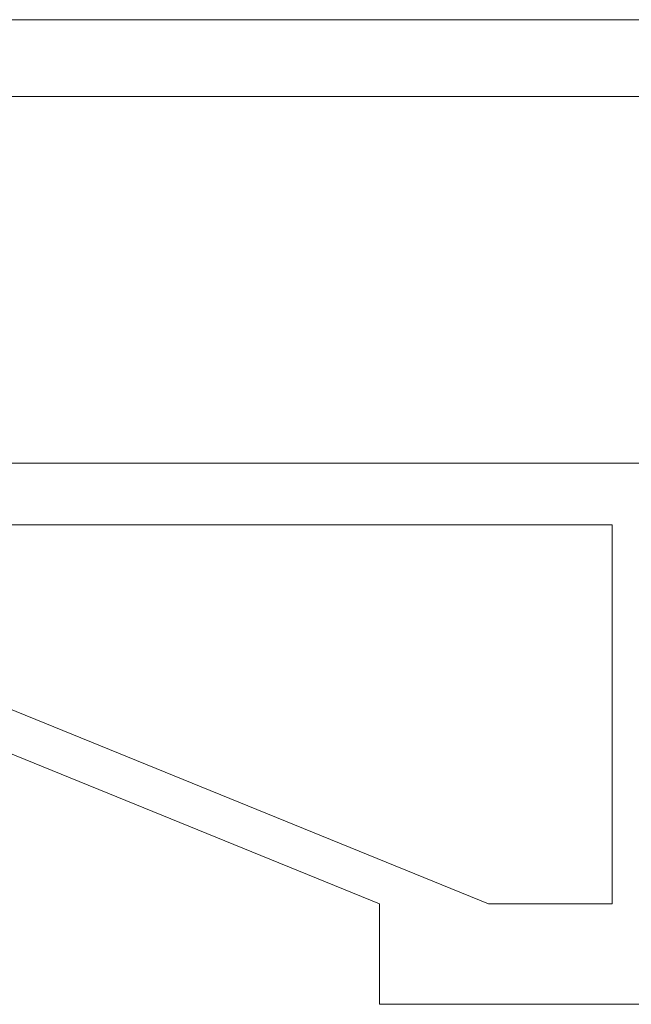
# Model space of a CAD drawing. Header units: millimetres. Extents: x -1695604 to 5289369, y -1488057 to 2187451.
# Tile 138 of 656: x 43432 to 45025, y -33515 to -30950. Entities that reach past the tile are written whole.
import ezdxf

# ---------------------------------------------------------------- set-up
doc = ezdxf.new("R2010")
doc.units = ezdxf.units.MM
doc.layers.add('A99_S_kce-pohl', color=7, linetype='Continuous', lineweight=5)

msp = doc.modelspace()

# ---------------------------------------------------------------- linework, layer by layer
at = {"layer": 'A99_S_kce-pohl', "linetype": 'Continuous'}
for p, q in [((47900, -31150.5), (42100, -31150.5)), ((47900, -32105), (42100, -32105)), ((44975, -32265.9), (42776.8, -32265.9)), ((44975, -33253.1), (44975, -32265.9)), ((44653.5, -33253.1), (42776.8, -32488.9)), ((44369.5, -33253.1), (42794.8, -32611.9)), ((44369.5, -33515), (44369.5, -33253.1)), ((44653.5, -33253.1), (44975, -33253.1)), ((51630.5, -33515), (44369.5, -33515))]:
    msp.add_line(p, q, dxfattribs=at)
msp.add_lwpolyline([(12100, -30950), (144450, -30950)], dxfattribs=at)

doc.saveas('drawing.dxf')
